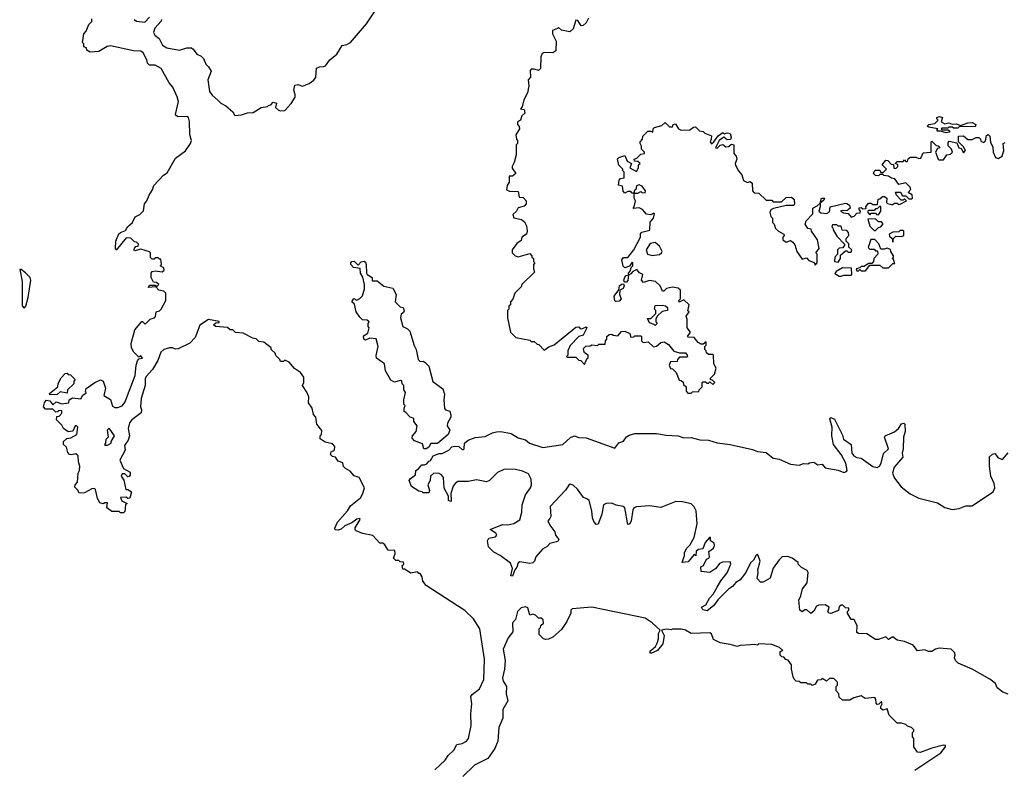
# Model space of a CAD drawing. Extents: x 2494106 to 2685573, y 758056 to 915185.
# Tile 379 of 507: x 2642915 to 2649748, y 836160 to 841363. Entities that reach past the tile are written whole.
import ezdxf

# ---------------------------------------------------------------- set-up
doc = ezdxf.new("R2010")
doc.units = 0

msp = doc.modelspace()

# ---------------------------------------------------------------- linework, layer by layer
at = {"layer": '0CON05XD'}
for points in [[(2643900, 841365), (2643896.4, 841353.6), (2643853.3, 841305), (2643843.3, 841275), (2643852.5, 841255), (2643882.3, 841232.3), (2643905, 841186.7), (2643935, 841168.8), (2644025, 841152.5), (2644075, 841167.5), (2644107, 841167), (2644119.3, 841159.3), (2644143.6, 841123.6), (2644175, 841110), (2644190, 841095), (2644207.5, 841055), (2644226.1, 841036.1), (2644243.3, 841005), (2644221.2, 840945), (2644233.3, 840865), (2644250.5, 840840.5), (2644290, 840805), (2644310, 840785), (2644346.4, 840766.4), (2644393, 840723), (2644408.3, 840698.3), (2644455, 840703.3), (2644495, 840717.5), (2644535, 840718.8), (2644590, 840755), (2644635, 840760), (2644641.7, 840768.3), (2644658.3, 840771.7), (2644675, 840790), (2644697.5, 840785), (2644690, 840755), (2644710, 840735), (2644725, 840730), (2644755, 840732.5), (2644799.3, 840780.7), (2644827.5, 840825), (2644827.5, 840845), (2644816.7, 840875), (2644825, 840910), (2644845, 840912.5), (2644877, 840903), (2644925, 840920), (2644955.9, 840944.1), (2644970, 840965), (2644974.1, 841025.9), (2644995, 841036.7), (2645025, 841037.5), (2645036.4, 841043.6), (2645067.5, 841085), (2645116.7, 841125), (2645153.3, 841185), (2645185, 841190.8), (2645211.2, 841205), (2645322.5, 841335), (2645391.8, 841438.2)], [(2645795, 836156.2), (2645866.8, 836223.2), (2645888, 836255), (2645927.4, 836292.6), (2645948.8, 836331.2), (2645985, 836338.8), (2646016.7, 836355), (2646028.8, 836375), (2646047.5, 836465), (2646045.7, 836545), (2646052.9, 836615), (2646046, 836665), (2646055, 836680), (2646105, 836718), (2646135.9, 836784.1), (2646140.8, 836925), (2646108.5, 837135), (2646065, 837203.8), (2646005, 837263.3), (2645954.3, 837294.3), (2645735, 837436.7), (2645712.5, 837465), (2645707, 837497), (2645695, 837520), (2645685, 837520), (2645675, 837530), (2645628.3, 837521.7), (2645585, 837550), (2645575, 837550), (2645570, 837575), (2645580, 837585), (2645578.3, 837598.3), (2645555, 837600), (2645545, 837610), (2645525, 837610), (2645510, 837625), (2645520, 837655), (2645518.3, 837678.3), (2645471.7, 837681.7), (2645448.3, 837718.3), (2645435, 837730), (2645415, 837730), (2645365, 837782.5), (2645295, 837796.7), (2645250, 837815), (2645243, 837823), (2645243.6, 837836.4), (2645277, 837893), (2645275, 837900), (2645255, 837896.2), (2645219.5, 837870.5), (2645170.5, 837849.5), (2645145, 837826), (2645125, 837820), (2645103.3, 837823.3), (2645102.5, 837835), (2645120, 837875), (2645188.8, 837955), (2645210, 837990), (2645279.2, 838045), (2645296.2, 838075), (2645307.5, 838115), (2645270, 838185), (2645237, 838197), (2645209.3, 838229.3), (2645177, 838247), (2645162.5, 838262.5), (2645156.4, 838286.4), (2645125, 838300), (2645106.7, 838326.7), (2645085, 838332.5), (2645072.5, 838345), (2645077, 838363), (2645100, 838375), (2645101.7, 838401.7), (2645085, 838420), (2645035, 838430), (2645000, 838455), (2645000, 838475), (2645010, 838485), (2645011.7, 838511.7), (2644976.7, 838556.7), (2644970, 838605), (2644953.8, 838623.8), (2644945, 838667.5), (2644920, 838705), (2644921.2, 838745), (2644908.3, 838778.3), (2644877.5, 838825), (2644887.5, 838845), (2644887, 838883), (2644863.3, 838915), (2644821.7, 838941.7), (2644785, 838986.2), (2644755, 839000), (2644745, 838990), (2644725, 838990), (2644720, 839005), (2644693, 839033), (2644688.3, 839048.3), (2644660, 839075), (2644660, 839085), (2644610, 839125), (2644575, 839130), (2644557, 839147), (2644533, 839153), (2644465, 839187.5), (2644413, 839193), (2644395, 839210), (2644375, 839210), (2644357, 839227), (2644273, 839233), (2644260, 839245), (2644275, 839260), (2644298.3, 839261.7), (2644298.3, 839268.3), (2644225, 839282.5), (2644165, 839242.5), (2644131.8, 839158.2), (2644095, 839118.8), (2644015, 839079.2), (2643996.4, 839076.4), (2643975, 839086), (2643953.9, 839086.1), (2643915, 839073.3), (2643895, 839056.7), (2643873, 838997), (2643836.7, 838935), (2643792.7, 838887.3), (2643785, 838870), (2643786.1, 838823.9), (2643757, 838733), (2643752.5, 838675), (2643760, 838655), (2643757.5, 838635), (2643692.5, 838585), (2643677.5, 838565), (2643667.5, 838525), (2643676.1, 838473.9), (2643667.5, 838445), (2643643, 838407), (2643647.5, 838375), (2643610, 838305), (2643635, 838247.5), (2643681.7, 838221.7), (2643682.5, 838205), (2643675, 838192.5), (2643665, 838190), (2643645, 838210), (2643625, 838210), (2643620, 838195), (2643637, 838167), (2643651.7, 838101.7), (2643665, 838102.5), (2643690, 838085), (2643678.3, 838041.7), (2643665, 838040), (2643655, 838050), (2643613.6, 838046.4), (2643623.6, 838023.6), (2643660, 838005), (2643650, 837995), (2643645, 837950), (2643635, 837940), (2643615, 837940), (2643605, 837950), (2643555, 837950), (2643520, 837975), (2643525, 838010), (2643505, 838010), (2643495, 838002.5), (2643470.7, 838010.7), (2643455, 838040), (2643441.7, 838101.7), (2643435, 838110), (2643415, 838107.5), (2643365, 838080), (2643335, 838077.5), (2643325, 838080), (2643320, 838095), (2643298.3, 838118.3), (2643300, 838135), (2643317, 838153), (2643320, 838215), (2643330, 838235), (2643332.5, 838265), (2643322.5, 838295), (2643320, 838335), (2643305, 838350), (2643275, 838342.5), (2643260, 838345), (2643248.3, 838358.3), (2643240, 838395), (2643220, 838415), (2643220, 838435), (2643243, 838457), (2643269.5, 838460.5), (2643312.5, 838485), (2643317.5, 838535), (2643310, 838545), (2643300, 838545), (2643283, 838507), (2643251.7, 838501.7), (2643220, 838525), (2643208.3, 838548.3), (2643170, 838585), (2643171.7, 838608.3), (2643188.3, 838611.7), (2643208.3, 838631.7), (2643208.3, 838648.3), (2643185, 838650), (2643178.3, 838641.7), (2643165, 838640), (2643145, 838660), (2643095, 838660), (2643080, 838675), (2643086.7, 838705), (2643098.3, 838721.7), (2643125, 838717.5), (2643145, 838690), (2643168.3, 838711.7), (2643190, 838705), (2643205, 838697.5), (2643257, 838703), (2643257.5, 838725), (2643282.3, 838737.7), (2643338.3, 838731.7), (2643353.6, 838756.4), (2643377, 838773), (2643372.5, 838785), (2643377, 838803), (2643437.5, 838845), (2643475, 838863.3), (2643493.6, 838853.6), (2643511.2, 838805), (2643500, 838755), (2643546.1, 838726.1), (2643560, 838680), (2643575, 838671.2), (2643595, 838671.2), (2643625.8, 838684.2), (2643644.4, 838705.6), (2643717, 838893), (2643724.2, 838965.8), (2643733.6, 838996.4), (2643741.7, 839008.3), (2643767.5, 839015), (2643755, 839030), (2643741.7, 839021.7), (2643707.5, 839055), (2643690, 839085), (2643687.5, 839115), (2643715, 839210), (2643761.7, 839268.3), (2643768.3, 839268.3), (2643785, 839250), (2643820, 839285), (2643850, 839295), (2643857, 839303), (2643862.5, 839335), (2643885, 839342.5), (2643896.4, 839353.6), (2643930, 839415), (2643930, 839465), (2643915, 839480), (2643880, 839485), (2643860, 839510), (2643810, 839505), (2643815, 839520), (2643855, 839520), (2643865, 839510), (2643880, 839525), (2643865, 839540), (2643842.5, 839542.5), (2643827.5, 839575), (2643827.5, 839605), (2643833.6, 839616.4), (2643855, 839620), (2643903, 839613), (2643917.5, 839625), (2643915, 839640), (2643890, 839655), (2643900, 839665), (2643895, 839700), (2643885, 839700), (2643875, 839710), (2643855, 839710), (2643848.3, 839701.7), (2643835, 839700), (2643823, 839713), (2643822.5, 839745), (2643815, 839752.5), (2643755, 839770), (2643715, 839760), (2643710, 839765), (2643711.7, 839778.3), (2643721.7, 839788.3), (2643738.3, 839791.7), (2643740, 839805), (2643725, 839820), (2643711.7, 839821.7), (2643687, 839847), (2643655, 839850), (2643585, 839762.5), (2643580, 839775), (2643582.5, 839825), (2643604.1, 839875.9), (2643615, 839886.7), (2643649.3, 839900.7), (2643663.6, 839926.4), (2643697.5, 839955), (2643716.7, 839995), (2643748.8, 840011.2), (2643773.6, 840036.4), (2643780, 840085), (2643797.5, 840105), (2643813.3, 840145), (2643837.7, 840182.3), (2643846.4, 840213.6), (2643912.5, 840285), (2643939.5, 840300.5), (2643997, 840403), (2644066.4, 840453.6), (2644100, 840505), (2644106.2, 840525), (2644096.4, 840566.4), (2644092.3, 840657.7), (2644085.7, 840685), (2644075, 840692), (2644015, 840690), (2644002.5, 840695), (2643996.7, 840705), (2644018, 840795), (2644008.8, 840828.8), (2643976.7, 840895), (2643951.2, 840925), (2643896.2, 841025), (2643855, 841047.5), (2643815, 841048.8), (2643801.7, 841061.7), (2643796.2, 841083.8), (2643772.3, 841132.3), (2643755, 841145.8), (2643705, 841146.7), (2643545, 841181.2), (2643522.9, 841177.1), (2643465, 841143.3), (2643405, 841137.5), (2643381.7, 841151.7), (2643378.3, 841168.3), (2643360, 841175), (2643360, 841195), (2643350, 841205), (2643360, 841265), (2643377, 841283), (2643395, 841330), (2643415, 841350), (2643415, 841370)], [(2643710, 841365), (2643725, 841352.5), (2643783, 841347), (2643815, 841380)], [(2646862.5, 841375), (2646845, 841342.5), (2646825, 841322.5), (2646811.7, 841321.7), (2646788.3, 841358.3), (2646775, 841360), (2646755, 841300), (2646731.7, 841278.3), (2646675, 841290), (2646655, 841310), (2646648.3, 841301.7), (2646611.7, 841288.3), (2646613.3, 841265), (2646638.8, 841215), (2646635, 841147.5), (2646615, 841133.8), (2646555, 841136.7), (2646540.7, 841129.3), (2646532.5, 841105), (2646530, 841025), (2646515, 841010), (2646485, 841020), (2646465, 841020), (2646458.3, 841011.7), (2646460, 840965), (2646442.5, 840945), (2646448.8, 840905), (2646440, 840855), (2646413, 840807), (2646401.7, 840758.3), (2646390, 840745), (2646415, 840740), (2646420, 840715), (2646400, 840695), (2646390, 840665), (2646370, 840655), (2646370, 840635), (2646381.7, 840621.7), (2646382.5, 840605), (2646357.5, 840565), (2646363, 840533), (2646370, 840525), (2646370, 840505), (2646360, 840495), (2646360, 840425), (2646347, 840373), (2646332.5, 840345), (2646333.3, 840333.3), (2646357.5, 840295), (2646335, 840277.5), (2646311.7, 840278.3), (2646312.5, 840235), (2646298.3, 840211.7), (2646293, 840183)], [(2649345, 840577.5), (2649305, 840590), (2649285, 840590), (2649280, 840595), (2649287, 840607), (2649225, 840616.7), (2649212.5, 840625), (2649224.3, 840635.7), (2649266.1, 840643.9), (2649290, 840665), (2649280, 840675), (2649280, 840685), (2649298.3, 840691.7), (2649320, 840685), (2649310, 840655), (2649335, 840640), (2649363, 840647), (2649385, 840637.5), (2649415, 840640), (2649445, 840630), (2649495, 840647.5), (2649525, 840650), (2649550, 840635), (2649545, 840620), (2649455, 840622.5), (2649435, 840620), (2649425, 840610), (2649395, 840610), (2649385, 840617.5), (2649363, 840617), (2649355, 840610), (2649315, 840610), (2649310, 840605), (2649315, 840600), (2649358.3, 840598.3), (2649370, 840585), (2649365, 840582.5), (2649345, 840577.5)], [(2646293, 840183), (2646315, 840172.5), (2646375, 840170), (2646381.7, 840131.7), (2646408.3, 840128.3), (2646430, 840105), (2646430, 840085), (2646415, 840070), (2646373.3, 840056.7), (2646362.5, 840035), (2646338.3, 840011.7), (2646345, 839987.5), (2646397, 839977), (2646419.3, 839959.3), (2646431.7, 839931.7), (2646437.5, 839895), (2646432.5, 839875), (2646400, 839855), (2646395, 839830), (2646365, 839810), (2646333.3, 839766.7), (2646333.3, 839745), (2646353.3, 839725), (2646375, 839716.7), (2646455, 839740), (2646470, 839725), (2646470, 839715), (2646480, 839705), (2646480, 839685), (2646490, 839675), (2646480, 839665), (2646480, 839635), (2646488.3, 839611.7), (2646400, 839525), (2646395, 839510), (2646350, 839465), (2646337, 839423), (2646320, 839405), (2646320, 839385), (2646310, 839375), (2646310, 839355), (2646300, 839345), (2646300, 839295), (2646320, 839195), (2646358.3, 839158.3), (2646455, 839140), (2646465, 839130), (2646485, 839130), (2646505, 839110), (2646518.3, 839108.3), (2646555, 839070), (2646587.5, 839092.5), (2646625, 839107.5), (2646775, 839230), (2646795, 839232.5), (2646805, 839220), (2646815, 839217.5), (2646845, 839232.5), (2646850, 839225), (2646826.4, 839173.6), (2646795, 839163.3), (2646735, 839102.5), (2646720, 839065), (2646720, 839035), (2646710, 839025), (2646715, 839020), (2646775, 839020), (2646795, 839000), (2646808.3, 838998.3), (2646835, 838970), (2646851.7, 839008.3), (2646860, 839015), (2646860, 839035), (2646835, 839050), (2646830, 839065), (2646828.3, 839081.7), (2646843, 839097), (2646875, 839100), (2646885, 839107.5), (2646925, 839102.5), (2646935, 839110), (2646978.3, 839111.7), (2646980, 839135), (2646990, 839145), (2646990, 839165), (2647005, 839177.5), (2647025, 839180), (2647033, 839173), (2647065, 839170), (2647091.7, 839198.3), (2647115, 839202.5), (2647150, 839185), (2647155, 839160), (2647177, 839163), (2647185, 839170), (2647225, 839170), (2647230, 839165), (2647230, 839135), (2647241.7, 839121.7), (2647277, 839127), (2647313, 839093), (2647335, 839097.5), (2647365, 839123.3), (2647386.4, 839126.4), (2647418.3, 839108.3), (2647455, 839062.5), (2647495, 839050), (2647535, 839050), (2647547.5, 839035), (2647550, 839025), (2647545, 839020), (2647495, 839020), (2647480, 839005), (2647478.3, 838991.7), (2647431.7, 838988.3), (2647422.5, 838965), (2647431.7, 838941.7), (2647445, 838940), (2647470, 838915), (2647491.7, 838861.7), (2647505, 838860), (2647518.3, 838848.3), (2647521.7, 838831.7), (2647540, 838815), (2647540, 838785), (2647551.7, 838771.7), (2647575, 838770), (2647585, 838780), (2647628.3, 838781.7), (2647630, 838795), (2647650, 838815), (2647650, 838845), (2647655, 838850), (2647675, 838850), (2647685, 838840), (2647695, 838840), (2647705, 838850), (2647725, 838830), (2647740, 838845), (2647725, 838860), (2647710, 838865), (2647710, 838875), (2647737, 838903), (2647747.5, 838945), (2647732.5, 838975), (2647730, 839035), (2647725, 839040), (2647695, 839040), (2647681.7, 839051.7), (2647680, 839065), (2647670, 839075), (2647670, 839095), (2647680, 839105), (2647678.3, 839128.3), (2647658.3, 839111.7), (2647645, 839110), (2647623.6, 839123.6), (2647595, 839157.5), (2647555, 839160), (2647550, 839165), (2647570, 839195), (2647547.5, 839225), (2647547.5, 839285), (2647540, 839305), (2647560, 839335), (2647552.5, 839342.5), (2647560, 839385), (2647525, 839420), (2647491.7, 839401.7), (2647490, 839415), (2647500, 839425), (2647500, 839485), (2647485, 839500), (2647445, 839507.5), (2647403, 839497), (2647385, 839480), (2647375, 839480), (2647360, 839515), (2647327, 839547), (2647285, 839552.5), (2647245, 839540), (2647230, 839555), (2647240, 839595), (2647217, 839607), (2647198.3, 839628.3), (2647170, 839615), (2647155, 839600), (2647140, 839590), (2647135.8, 839554.2), (2647125, 839542.5), (2647111.7, 839541.7), (2647107.5, 839555), (2647113.8, 839576.2), (2647123.3, 839586.7), (2647140, 839590), (2647140, 839605), (2647151.7, 839618.3), (2647157.5, 839642.5), (2647170, 839655), (2647170, 839675), (2647165, 839680), (2647147.5, 839652.5), (2647115, 839640), (2647103, 839653), (2647093.6, 839696.4), (2647105, 839712.5), (2647136.4, 839713.6), (2647177.5, 839765), (2647222.5, 839855), (2647223, 839877), (2647231.7, 839888.3), (2647287.3, 839902.7), (2647291.4, 839958.6), (2647313.3, 839985), (2647320, 840015), (2647315, 840020), (2647295, 840010), (2647265, 840013.3), (2647236.4, 840046.4), (2647215, 840057.5), (2647171.7, 840051.7), (2647180, 840065), (2647187.5, 840105), (2647180, 840125), (2647180, 840160), (2647165, 840160), (2647155, 840170), (2647135, 840170), (2647115, 840160), (2647103, 840173), (2647098.3, 840208.3), (2647070, 840215), (2647075, 840250), (2647085, 840260), (2647110, 840265), (2647110, 840305), (2647100, 840315), (2647100, 840325), (2647073, 840353), (2647063, 840397), (2647073, 840407), (2647115, 840420), (2647131.7, 840381.7), (2647160, 840365), (2647150, 840335), (2647195, 840310), (2647210, 840335), (2647210, 840355), (2647220, 840365), (2647205, 840380), (2647181.7, 840381.7), (2647180, 840395), (2647198.3, 840401.7), (2647225, 840430), (2647250, 840435), (2647250, 840445), (2647230, 840465), (2647230, 840485), (2647220, 840505), (2647220, 840515), (2647237.5, 840535), (2647240, 840555), (2647275, 840590), (2647295, 840590), (2647308.3, 840581.7), (2647310, 840605), (2647320, 840615), (2647371.7, 840628.3), (2647395, 840650), (2647425, 840620), (2647445, 840620), (2647450, 840635), (2647465, 840640), (2647487, 840607), (2647505, 840597.5), (2647565, 840600), (2647591.7, 840618.3), (2647605, 840620), (2647633, 840593), (2647657, 840587), (2647670, 840575), (2647715, 840557.5), (2647713.3, 840535), (2647707.5, 840515), (2647715, 840502.5), (2647732.5, 840515), (2647761.7, 840558.3), (2647795, 840580), (2647805, 840570), (2647825, 840577.5), (2647845, 840572.5), (2647852.5, 840547.5), (2647848.3, 840531.7), (2647825, 840530), (2647801.7, 840548.3), (2647770, 840525), (2647743.3, 840473.3), (2647755, 840472.5), (2647775, 840492.5), (2647795, 840497.5), (2647815, 840480), (2647835, 840482.5), (2647855, 840500), (2647870, 840495), (2647870, 840435), (2647887, 840417), (2647892.5, 840395), (2647880, 840365), (2647883, 840353), (2647902.5, 840315), (2647927, 840287), (2647937, 840247), (2647965, 840232.5), (2647985, 840240), (2647998.3, 840228.3), (2648000, 840175), (2648011.7, 840161.7), (2648045, 840160), (2648095, 840110), (2648135, 840110), (2648145, 840100), (2648201.7, 840098.3), (2648235, 840130), (2648271.7, 840131.7), (2648290, 840115), (2648292.5, 840085), (2648287, 840073), (2648235, 840073.8), (2648146.1, 840053.9), (2648127, 840043), (2648120, 840025), (2648128.3, 839998.3), (2648140, 839985), (2648140, 839955), (2648150, 839945), (2648160, 839915), (2648180, 839895), (2648217.5, 839875), (2648220, 839865), (2648210, 839855), (2648210, 839835), (2648235, 839820), (2648265, 839830), (2648279.3, 839819.3), (2648295, 839800), (2648307.5, 839755), (2648345, 839700), (2648375, 839710), (2648391.7, 839691.7), (2648428.3, 839678.3), (2648435, 839660), (2648450, 839675), (2648450, 839735), (2648440, 839745), (2648462.5, 839775), (2648452.5, 839835), (2648410, 839895), (2648408.3, 839908.3), (2648383.6, 839913.6), (2648366.7, 839945), (2648373.3, 839966.7), (2648420, 840015), (2648420, 840055), (2648448.3, 840071.7), (2648470, 840090), (2648480, 840125), (2648500, 840125), (2648495, 840110), (2648470, 840090), (2648470, 840065), (2648460, 840035), (2648475, 840022.5), (2648515, 840017.5), (2648535, 840030), (2648540, 840065), (2648645, 840090), (2648655, 840087.5), (2648672.5, 840075), (2648677.5, 840055), (2648655, 840037.5), (2648625, 840040), (2648610, 840035), (2648633, 840023), (2648665, 840017.5), (2648685, 839992.5), (2648705, 840000), (2648725, 840020), (2648748.3, 840021.7), (2648750, 840035), (2648740, 840045), (2648741.7, 840058.3), (2648755, 840060), (2648765, 840050), (2648788.3, 840051.7), (2648787.5, 840065), (2648805, 840090), (2648825, 840090), (2648835, 840080), (2648868.3, 840081.7), (2648871.7, 840118.3), (2648885, 840120), (2648903, 840137), (2648917, 840137), (2648932.5, 840125), (2648930, 840095), (2648938.3, 840088.3), (2648965, 840080), (2648975, 840080), (2648985, 840090), (2649005, 840090), (2649015, 840080), (2649025, 840082.5), (2649070, 840105), (2649055, 840120), (2649045, 840110), (2649031.7, 840111.7), (2649000, 840145), (2648993, 840167), (2649027, 840167), (2649041.7, 840141.7), (2649065, 840140), (2649085, 840120), (2649105, 840120), (2649110, 840125), (2649108.3, 840148.3), (2649080, 840165), (2649100, 840185), (2649095, 840200), (2649065, 840230), (2649015, 840220), (2648988.3, 840258.3), (2648965, 840262.5), (2648945, 840277.5), (2648913, 840283), (2648905, 840290), (2648885, 840290), (2648875, 840280), (2648855, 840282.5), (2648840, 840295), (2648845, 840310), (2648855, 840320), (2648885, 840320), (2648891.7, 840301.7), (2648908.3, 840301.7), (2648930, 840325), (2648900, 840355), (2648925, 840387.5), (2648940, 840385), (2648961.7, 840361.7), (2648978.3, 840358.3), (2648981.7, 840331.7), (2648995, 840330), (2649010, 840345), (2649008.3, 840358.3), (2648990, 840365), (2649005, 840380), (2649045, 840380), (2649055, 840390), (2649065, 840380), (2649075, 840380), (2649081.7, 840398.3), (2649095, 840410), (2649135, 840410), (2649155, 840400), (2649168.3, 840401.7), (2649185, 840440), (2649240, 840445), (2649240, 840515), (2649245, 840520), (2649275, 840490), (2649288.3, 840488.3), (2649300, 840475), (2649285, 840470), (2649270, 840445), (2649290, 840395), (2649295, 840390), (2649325, 840390)], [(2649325, 840390), (2649350, 840425), (2649375, 840430), (2649387.5, 840445), (2649382.5, 840465), (2649358.3, 840488.3), (2649358.3, 840511.7), (2649365, 840520), (2649419.3, 840509.3), (2649432.5, 840475), (2649448.3, 840468.3), (2649465, 840440), (2649477.5, 840455), (2649465, 840480), (2649430, 840515), (2649430, 840555), (2649465, 840557.5), (2649495, 840532.5), (2649525, 840532.5), (2649553.3, 840546.7), (2649570, 840545), (2649582.5, 840535), (2649585, 840520), (2649605, 840510), (2649617, 840523), (2649625, 840560), (2649635, 840567.5), (2649647.5, 840555), (2649653, 840513), (2649669.3, 840479.3), (2649670.8, 840445), (2649686.2, 840406.2), (2649705, 840400), (2649733.3, 840416.7), (2649744, 840455), (2649740, 840505), (2649755, 840510)], [(2647205, 840160), (2647225, 840170), (2647233, 840163), (2647255, 840162.5), (2647257.5, 840175), (2647235, 840207.5), (2647215, 840217.5), (2647195, 840210), (2647190, 840185), (2647180, 840175), (2647180, 840160), (2647205, 840160)], [(2648875, 840010), (2648890, 840035), (2648890, 840065), (2648885, 840070), (2648865, 840050), (2648855, 840050), (2648845, 840040), (2648805, 840040), (2648800, 840035), (2648800, 840025), (2648815, 840010), (2648825, 840020), (2648855, 840020), (2648861.7, 840011.7), (2648875, 840010)], [(2648855, 839900), (2648875, 839920), (2648890, 839925), (2648907.5, 839947.5), (2648895, 839960), (2648875, 839960), (2648855, 839980), (2648801.7, 839978.3), (2648815, 839930), (2648845, 839900), (2648855, 839900)], [(2648595, 839680), (2648610, 839705), (2648611.7, 839728.3), (2648645, 839760), (2648655, 839760), (2648665, 839750), (2648685, 839750), (2648690, 839765), (2648670, 839785), (2648668.3, 839808.3), (2648650, 839825), (2648650, 839845), (2648670, 839865), (2648666.4, 839886.4), (2648655, 839900), (2648621.7, 839901.7), (2648615, 839930), (2648595, 839930), (2648585, 839940), (2648555, 839940), (2648550, 839925), (2648558.3, 839918.3), (2648560, 839905), (2648585, 839860), (2648640, 839805), (2648640, 839795), (2648625, 839780), (2648603, 839777), (2648590, 839765), (2648590, 839735), (2648572.5, 839715), (2648570, 839685), (2648595, 839680)], [(2648785, 839620), (2648815, 839660), (2648885, 839660), (2648905, 839640), (2648945, 839640), (2648975, 839670), (2648988.3, 839671.7), (2648978.3, 839698.3), (2648970, 839705), (2648980, 839715), (2648980, 839725), (2648960, 839755), (2648958.3, 839768.3), (2648935, 839777.5), (2648915, 839770), (2648891.7, 839771.7), (2648877, 839807), (2648848.3, 839838.3), (2648821.7, 839838.3), (2648803, 839783), (2648815, 839770), (2648845, 839770), (2648855, 839760), (2648868.3, 839758.3), (2648870, 839735), (2648842.5, 839705), (2648840, 839685), (2648828.3, 839671.7), (2648805, 839670), (2648775, 839650), (2648755, 839650), (2648745, 839640), (2648720, 839635), (2648725, 839620), (2648735, 839620), (2648745, 839630), (2648755, 839620), (2648785, 839620)], [(2648975, 839820), (2648980, 839845), (2648995, 839860), (2649035, 839857.5), (2649050, 839865), (2649050, 839895), (2649045, 839900), (2649025, 839900), (2649015, 839890), (2648975, 839887.5), (2648950, 839875), (2648951.7, 839861.7), (2648970, 839845), (2648975, 839820)], [(2647305, 839726.7), (2647355, 839733.3), (2647370, 839745), (2647372.5, 839755), (2647355, 839792.5), (2647325, 839817.5), (2647291.2, 839808.8), (2647263, 839767), (2647272.5, 839735), (2647305, 839726.7)], [(2642945, 839360), (2642957.5, 839375), (2642973.3, 839435), (2642993.3, 839555), (2642986.7, 839575), (2642955, 839606.7), (2642925, 839630), (2642915, 839630), (2642931.2, 839545), (2642933, 839377), (2642945, 839360)], [(2645735, 838383.8), (2645720, 838385), (2645710, 838420), (2645655, 838440), (2645638.3, 838458.3), (2645640, 838475), (2645667.5, 838505), (2645672.5, 838545), (2645650, 838575), (2645650, 838595), (2645623.9, 838603.9), (2645595, 838637.5), (2645583, 838643), (2645582.5, 838667.5), (2645590, 838685), (2645580, 838695), (2645580, 838725), (2645592.5, 838775), (2645580, 838795), (2645580, 838825), (2645570, 838835), (2645567, 838857), (2645555, 838860), (2645515, 838847.5), (2645490.7, 838860.7), (2645452.5, 838925), (2645447.5, 838975), (2645390, 839015), (2645388.3, 839031.7), (2645403.3, 839095), (2645388.3, 839148.3), (2645345, 839152.5), (2645315, 839140), (2645302.5, 839145), (2645301.7, 839168.3), (2645331.7, 839188.3), (2645340, 839225), (2645333, 839233), (2645332.5, 839255), (2645340, 839265), (2645327.5, 839277.5), (2645295, 839280), (2645275, 839297.5), (2645250, 839335), (2645238.3, 839388.3), (2645220, 839405), (2645233, 839427), (2645255, 839417.5), (2645275, 839427.5), (2645293, 839447), (2645307.5, 839495), (2645307.5, 839525), (2645297, 839577), (2645280, 839605), (2645277, 839637), (2645232.5, 839642.5), (2645213.9, 839663.9), (2645212.5, 839675), (2645220, 839685), (2645235, 839687.5), (2645265, 839660), (2645285, 839683.3), (2645305, 839687.5), (2645315, 839680), (2645320, 839665), (2645322.5, 839605), (2645327.5, 839595), (2645360, 839575), (2645361.7, 839551.7), (2645395, 839550), (2645443, 839513), (2645505, 839500), (2645526.7, 839455), (2645520, 839405), (2645555, 839370), (2645576.4, 839366.4), (2645582.5, 839342.5), (2645578.8, 839331.2), (2645561.7, 839318.3), (2645557.5, 839295), (2645573, 839233), (2645607, 839217), (2645621.7, 839201.7), (2645653, 839103), (2645667.5, 839075), (2645680, 839005), (2645695, 838990), (2645715, 838992.5), (2645730, 838985), (2645755, 838957.5), (2645783, 838853), (2645850.7, 838800.7), (2645863.3, 838765), (2645857.5, 838725), (2645862.5, 838665), (2645870, 838655), (2645900, 838645), (2645907.5, 838615), (2645907.5, 838605), (2645883, 838563), (2645882.5, 838545), (2645900, 838515), (2645887.5, 838485), (2645815, 838420.8), (2645769.3, 838420.7), (2645753.3, 838395), (2645735, 838383.8)], [(2648615, 839582.5), (2648635, 839590), (2648685, 839590), (2648690, 839595), (2648688.3, 839638.3), (2648625, 839640), (2648580, 839615), (2648571.7, 839601.7), (2648603, 839583), (2648615, 839582.5)], [(2647055, 839406.7), (2647045, 839412.5), (2647040, 839445), (2647072.5, 839487.5), (2647076.7, 839515), (2647091.7, 839528.3), (2647105, 839530), (2647110, 839515), (2647103.3, 839496.7), (2647080, 839485), (2647077.5, 839455), (2647090, 839425), (2647075, 839410), (2647055, 839406.7)], [(2647325, 839240), (2647318.3, 839248.3), (2647285, 839260), (2647271.7, 839288.3), (2647295, 839290), (2647330, 839325), (2647330, 839345), (2647320, 839355), (2647325, 839380), (2647375, 839382.5), (2647397, 839377), (2647410, 839365), (2647410, 839345), (2647373, 839337), (2647340, 839305), (2647330, 839285), (2647330, 839265), (2647340, 839255), (2647325, 839240)], [(2643125, 838760), (2643121.7, 838768.3), (2643180, 838815), (2643183, 838837), (2643203, 838877), (2643231.7, 838908.3), (2643245, 838910), (2643251.7, 838901.7), (2643268.3, 838898.3), (2643300, 838865), (2643290, 838855), (2643290, 838835), (2643247.5, 838795), (2643245, 838770), (2643195, 838780), (2643175, 838762.5), (2643125, 838760)], [(2648545, 837242.5), (2648533, 837243), (2648523.6, 837253.6), (2648532.5, 837285), (2648505, 837302.5), (2648460.7, 837299.3), (2648445, 837292.5), (2648425, 837257.5), (2648405, 837242.5), (2648377, 837267), (2648363, 837267), (2648345, 837252.5), (2648330, 837265), (2648321.2, 837335), (2648336.7, 837365), (2648348.3, 837411.7), (2648378.8, 837455), (2648386.4, 837526.4), (2648379.3, 837539.3), (2648340.7, 837560.7), (2648317.5, 837585), (2648317.5, 837595), (2648276, 837625), (2648245, 837636.9), (2648206.1, 837633.9), (2648186.2, 837615), (2648144.1, 837555.9), (2648123, 837487), (2648075, 837460), (2648055, 837460), (2648032.5, 837485), (2648040, 837525), (2648037.5, 837545), (2648052.5, 837605), (2648040, 837645), (2648035, 837650), (2648025, 837647.5), (2648008.3, 837611.7), (2647986.4, 837593.6), (2647954.1, 837525.9), (2647914.2, 837475.8), (2647885, 837457.5), (2647861.3, 837428.7), (2647835, 837411.4), (2647761.2, 837338.8), (2647729.5, 837295), (2647685, 837260.6), (2647655, 837267.8), (2647645.6, 837285), (2647677.4, 837302.6), (2647701, 837349), (2647726.7, 837375), (2647756.4, 837423.6), (2647781.1, 837468.9), (2647825.5, 837524.5), (2647850.8, 837585), (2647845, 837600), (2647791.7, 837598.3), (2647771.2, 837588.8), (2647745, 837553.3), (2647705, 837526.7), (2647643.6, 837533.6), (2647642.5, 837565), (2647660, 837575), (2647681.7, 837618.3), (2647697.5, 837625), (2647702.5, 837635), (2647698.3, 837671.7), (2647730, 837695), (2647737, 837713), (2647735, 837730), (2647710, 837745), (2647708.3, 837768.3), (2647701.7, 837768.3), (2647672.5, 837735), (2647655, 837690), (2647625, 837686.7), (2647610, 837675), (2647608.3, 837641.7), (2647595, 837650), (2647555, 837600), (2647512.5, 837595), (2647527.5, 837645), (2647527.5, 837665), (2647543.9, 837696.1), (2647566.7, 837715), (2647595, 837770), (2647616.2, 837865), (2647610, 837955), (2647595, 837982.5), (2647575, 838002.5), (2647515.8, 838015.8), (2647468.3, 838018.3), (2647365, 837977.5), (2647285, 837989.6), (2647195, 837982), (2647177.5, 837975), (2647170.5, 837959.5), (2647157.5, 837885), (2647150, 837865), (2647135, 837860), (2647114, 837974), (2647103.8, 837985), (2647053.3, 837993.3), (2647025, 838006.9), (2646984.4, 838005.6), (2646966.7, 837995), (2646955, 837930), (2646931.7, 837868.3), (2646928.3, 837861.7), (2646915, 837860), (2646899.3, 837879.3), (2646890, 837905), (2646886, 837955), (2646866.7, 838025), (2646856.1, 838036.1), (2646827, 838047), (2646785.8, 838105), (2646755, 838131.4), (2646735, 838138.8), (2646725, 838133.3), (2646703.2, 838096.8), (2646596.2, 837985), (2646600, 837915), (2646595, 837900), (2646580, 837885), (2646593.9, 837853.9), (2646627.7, 837807.7), (2646632.5, 837785), (2646657.5, 837755), (2646649.3, 837740.7), (2646595, 837726.7), (2646575, 837706.7), (2646542.3, 837687.7), (2646497.5, 837635), (2646487.5, 837605), (2646476.1, 837593.9), (2646455, 837587.5), (2646385, 837600), (2646375, 837592.5), (2646365.7, 837564.3), (2646350, 837545), (2646335, 837500), (2646323.3, 837503.3), (2646333.8, 837555), (2646320.7, 837590.7), (2646250, 837645), (2646205, 837666.7), (2646167.5, 837705), (2646162.5, 837745), (2646170, 837765), (2646217, 837773), (2646226.7, 837785), (2646219.3, 837799.3), (2646180, 837825), (2646265, 837858.8), (2646303.6, 837856.4), (2646344.1, 837865.9), (2646385, 837892.5), (2646400, 837945), (2646402.5, 837995), (2646424, 838066), (2646459.2, 838115), (2646465.8, 838135), (2646463.8, 838175), (2646445, 838211.2), (2646405, 838229.2), (2646355, 838240.8), (2646295, 838244.2), (2646275, 838240.8), (2646230.7, 838219.3), (2646176.2, 838165), (2646155, 838155.8), (2646085, 838170), (2646027.7, 838157.7), (2645955, 838158.8), (2645936.7, 838145), (2645923.8, 838125), (2645907.5, 838075), (2645910, 838025), (2645905, 838020), (2645890, 838025), (2645890, 838055), (2645860.7, 838110.7), (2645856.7, 838185), (2645842.5, 838205), (2645825, 838213.3), (2645790, 838215), (2645766.7, 838195), (2645762.5, 838165), (2645747.5, 838135), (2645760, 838095), (2645755, 838080), (2645715, 838080), (2645707, 838087), (2645685, 838090), (2645633, 838123), (2645617.5, 838165), (2645625, 838177.5), (2645662.5, 838205), (2645663.3, 838235), (2645683.3, 838246.7), (2645705, 838272.5), (2645725, 838272.5), (2645739.3, 838280.7), (2645755, 838300), (2645765, 838302.5), (2645785, 838335.8), (2645825, 838351.2), (2645847.7, 838352.3), (2645893.8, 838376.2), (2645915, 838398.8), (2645933, 838403), (2645961.7, 838401.7), (2645985, 838380), (2645995, 838380), (2646000, 838385), (2646002.5, 838425), (2646027.5, 838445), (2646075, 838463.3), (2646145, 838470), (2646195, 838496.2), (2646225, 838503.3), (2646255, 838505.8), (2646325, 838491.2), (2646375, 838462), (2646425, 838446.2), (2646452.5, 838425), (2646545, 838394.3), (2646685, 838414.2), (2646737, 838463), (2646765, 838474), (2646795, 838464.3), (2646845, 838460), (2647045, 838390), (2647073.9, 838426.1), (2647105, 838437.5), (2647125, 838467.5), (2647145, 838480), (2647185, 838490), (2647335, 838490), (2647401.2, 838478.8), (2647485, 838473.8), (2647525, 838462), (2647575, 838462.5), (2647635, 838446), (2647695, 838445.7), (2647755, 838425.8), (2647845, 838414.3), (2647999.7, 838379.7), (2648035, 838365.8), (2648095, 838358), (2648145, 838318.8), (2648185, 838313.3), (2648265, 838278.8), (2648325, 838272), (2648355, 838282.5), (2648385, 838280), (2648395, 838287.5), (2648425, 838292.5), (2648453, 838273), (2648485, 838277.5), (2648505, 838253.8), (2648595, 838236), (2648635, 838221.2), (2648653.3, 838226.7), (2648656.7, 838233.3), (2648648.5, 838285), (2648616.3, 838346.3), (2648562.9, 838415), (2648550.6, 838475), (2648554.2, 838535), (2648537, 838593), (2648545, 838602.5), (2648570.3, 838590.3), (2648625, 838480), (2648632.6, 838452.6), (2648684.2, 838414.2), (2648690.8, 838355), (2648703.8, 838335), (2648724.6, 838324.6), (2648755, 838320), (2648835, 838261.1), (2648865, 838255.7), (2648882, 838265), (2648894.3, 838285), (2648908.8, 838351.2), (2648943.3, 838385), (2648917.5, 838465), (2648920, 838475), (2648985, 838503.3), (2649014, 838526), (2649035, 838557.5), (2649051.7, 838561.7), (2649057.5, 838555), (2649060, 838505), (2649048.8, 838465), (2649046.2, 838385), (2649038.8, 838355), (2649043, 838327), (2648983.8, 838256.2), (2648972.5, 838215), (2648985, 838180), (2649031.2, 838121.2), (2649095, 838071.4), (2649155, 838042.5), (2649285, 838008.8), (2649335, 837976.7), (2649385, 837963.3), (2649435, 837970), (2649481.7, 837988.3), (2649525, 837990), (2649618.1, 838051.9), (2649671.2, 838085), (2649682.9, 838115), (2649677.1, 838145), (2649653.3, 838195), (2649644.3, 838265), (2649645, 838330), (2649665, 838347.5), (2649681.7, 838351.7), (2649705, 838322.5), (2649735, 838310), (2649774.2, 838355.8)], [(2643525, 838410), (2643550, 838425), (2643550, 838435), (2643572.5, 838475), (2643535, 838527.5), (2643522.5, 838515), (2643530, 838465), (2643511.7, 838448.3), (2643510, 838425), (2643502.5, 838415), (2643505, 838410), (2643525, 838410)], [(2646441.7, 837281.7), (2646425, 837288), (2646395, 837282), (2646370, 837255), (2646355, 837200), (2646333.9, 837176.1), (2646337.5, 837115), (2646305, 837073.3), (2646270.4, 836995), (2646283.3, 836915), (2646279.6, 836855), (2646265.5, 836795), (2646271.2, 836771.2), (2646294.3, 836735), (2646290, 836685), (2646302, 836635), (2646268.6, 836575), (2646267.5, 836515), (2646240.9, 836449.1), (2646232, 836355), (2646212.5, 836305), (2646163.3, 836235), (2646071.3, 836188.7), (2645989.4, 836110.6)], [(2649126.2, 836155), (2649306.7, 836275), (2649340, 836315), (2649340, 836325), (2649325, 836327.5), (2649245, 836305.8), (2649165, 836275.8), (2649145, 836278.8), (2649120, 836315), (2649120, 836375), (2649110, 836385), (2649110, 836415), (2649120, 836425), (2649120, 836435), (2649105, 836450), (2649075, 836460), (2649065, 836470), (2649035, 836480), (2649005, 836480), (2648950, 836535), (2648935, 836580), (2648905, 836570), (2648891.7, 836581.7), (2648890, 836595), (2648900, 836615), (2648895, 836630), (2648878.3, 836611.7), (2648865, 836610), (2648858.3, 836618.3), (2648857, 836647), (2648848.3, 836658.3), (2648782.5, 836652.5), (2648755, 836670), (2648703, 836657), (2648675, 836640), (2648625, 836640), (2648601.7, 836661.7), (2648600, 836685), (2648580, 836705), (2648580, 836735), (2648590, 836745), (2648590, 836765), (2648565, 836790), (2648535, 836790), (2648515, 836772.5), (2648485, 836790), (2648475, 836780), (2648451.7, 836778.3), (2648435, 836750), (2648415, 836742.5), (2648405, 836750), (2648385, 836750), (2648375, 836760), (2648335, 836760), (2648325, 836770), (2648303, 836773), (2648290, 836785), (2648283, 836803), (2648270, 836855), (2648270, 836885), (2648248.3, 836918.3), (2648231.7, 836921.7), (2648218.3, 836938.3), (2648205, 836940), (2648191.7, 836951.7), (2648191.7, 836978.3), (2648210, 836985), (2648187.5, 837005), (2648135, 837027.5), (2648045, 837030), (2648035, 837022.5), (2648015, 837027.5), (2647987, 837023), (2647915, 837020), (2647895, 837012.5), (2647845, 837027.5), (2647775, 837037.5), (2647730.7, 837060.7), (2647715, 837100), (2647705, 837107.5), (2647575, 837103.8), (2647535, 837126.2), (2647505, 837133.3), (2647445, 837132.5), (2647435, 837127.5), (2647402.5, 837132.5), (2647370, 837125), (2647388.3, 837088.3), (2647378.8, 837031.2), (2647342, 836985), (2647295, 836964.2), (2647288.8, 836975), (2647294.2, 836985), (2647327.5, 837012.5), (2647339.2, 837035), (2647348.1, 837065), (2647347.5, 837102.5), (2647360, 837125), (2647305, 837176.7), (2647255, 837208.8), (2646885, 837286.2), (2646750, 837275), (2646740, 837265), (2646740, 837245), (2646712.5, 837185), (2646675, 837130), (2646615, 837077.5), (2646585, 837062.5), (2646565, 837060), (2646550, 837065), (2646520, 837095), (2646520, 837135), (2646530, 837145), (2646531.7, 837158.3), (2646550, 837175), (2646548.3, 837198.3), (2646535, 837210), (2646515, 837210), (2646495, 837230), (2646477, 837237), (2646455, 837230), (2646441.7, 837281.7)], [(2649775, 836681.1), (2649738, 836695), (2649698.8, 836725), (2649686.2, 836755), (2649646.6, 836786.6), (2649525, 836856), (2649427, 836897), (2649410, 836915), (2649403, 836933), (2649407.5, 836955), (2649401.7, 836971.7), (2649380, 836995), (2649295, 837000), (2649270, 836995), (2649245, 836977.5), (2649225, 836977.5), (2649195, 836990), (2649145, 836983.3), (2649115, 837022.5), (2649055, 837047.5), (2649005, 837057.5), (2648975, 837080), (2648945, 837060), (2648925, 837080), (2648875, 837060), (2648855, 837060), (2648795, 837100), (2648735, 837102.5), (2648725, 837110), (2648727.5, 837155), (2648705, 837200), (2648685, 837200), (2648660, 837245), (2648660, 837255), (2648670, 837265), (2648668.3, 837278.3), (2648645, 837280), (2648628.3, 837298.3), (2648615, 837300), (2648603, 837287), (2648598.3, 837261.7), (2648545, 837242.5)]]:
    msp.add_lwpolyline(points, dxfattribs=at)

doc.saveas('drawing.dxf')
